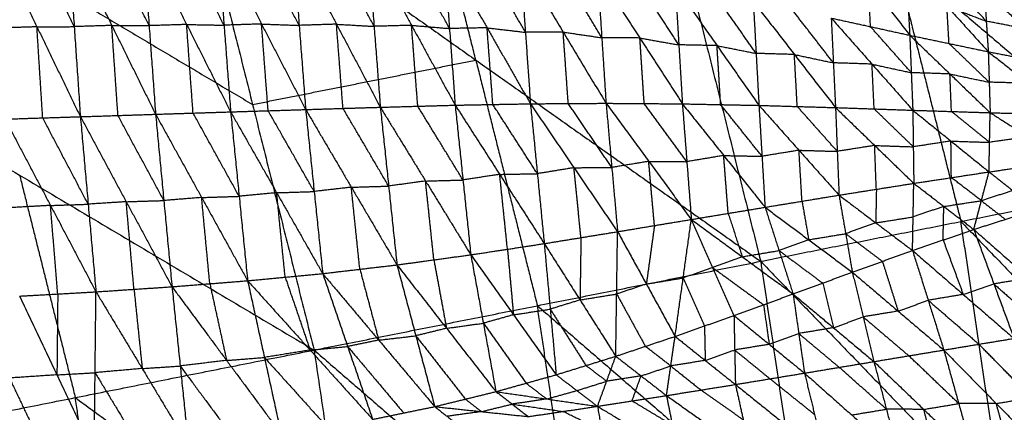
# Model space of a CAD drawing. Header units: millimetres. Extents: x -106 to 110, y -96 to 120.
# Tile 914 of 1020: x 70.55 to 84.75, y 25.57 to 31.24. Entities that reach past the tile are written whole.
import ezdxf

# ---------------------------------------------------------------- set-up
doc = ezdxf.new("R2010")
doc.units = ezdxf.units.MM
doc.header["$MEASUREMENT"] = 0
doc.layers.add('Default', color=7, linetype='Continuous', true_color=0x000000)

msp = doc.modelspace()

# ---------------------------------------------------------------- linework, layer by layer
at = {"layer": 'Default'}
for points in [[(79.304, 35.46, 5.589), (80.27, 31.606, 5.589), (81.235, 27.752, 5.589)], [(79.304, 35.46, 5.589), (83.156, 32.18, 6.271), (87.009, 28.901, 6.953)], [(77.129, 30.653, 5.132), (76.646, 32.58, 5.132), (76.164, 34.507, 5.132)], [(73.023, 33.555, 4.676), (73.91, 30.013, 4.676), (74.797, 26.472, 4.676)], [(73.023, 33.555, 4.676), (77.129, 30.653, 5.132), (81.235, 27.752, 5.589)], [(69.665, 32.536, 4.432), (71.787, 31.275, 4.554), (73.91, 30.013, 4.676)], [(82.191, 32.542, 1.444), (82.788, 31.777, 1.594), (83.384, 31.011, 1.743)], [(70.175, 32.428, -2.168), (70.802, 31.132, -1.966), (71.428, 29.837, -1.764)], [(71.339, 31.135, -1.889), (71.026, 31.782, -1.99), (70.712, 32.43, -2.092)], [(71.25, 32.432, -2.015), (71.339, 31.135, -1.889), (71.428, 29.837, -1.764)], [(71.25, 32.432, -2.015), (71.881, 31.152, -1.802), (72.512, 29.872, -1.589)], [(72.419, 31.149, -1.711), (72.103, 31.789, -1.817), (71.787, 32.429, -1.924)], [(72.325, 32.426, -1.833), (72.419, 31.149, -1.711), (72.512, 29.872, -1.589)], [(72.325, 32.426, -1.833), (72.96, 31.166, -1.609), (73.594, 29.906, -1.385)], [(73.499, 31.156, -1.503), (73.182, 31.786, -1.615), (72.864, 32.416, -1.727)], [(73.404, 32.406, -1.621), (73.499, 31.156, -1.503), (73.594, 29.906, -1.385)], [(73.404, 32.406, -1.621), (74.04, 31.173, -1.387), (74.676, 29.94, -1.153)], [(74.582, 31.153, -1.266), (74.264, 31.77, -1.383), (73.946, 32.386, -1.5)], [(74.488, 32.367, -1.378), (74.582, 31.153, -1.266), (74.676, 29.94, -1.153)], [(74.488, 32.367, -1.378), (75.12, 31.17, -1.135), (75.752, 29.973, -0.892)], [(75.662, 31.139, -0.999), (75.346, 31.737, -1.12), (75.03, 32.336, -1.242)], [(75.572, 32.305, -1.106), (75.662, 31.139, -0.999), (75.752, 29.973, -0.892)], [(75.572, 32.305, -1.106), (76.202, 31.154, -0.853), (76.831, 30.003, -0.6)], [(76.749, 31.108, -0.7), (76.434, 31.683, -0.827), (76.119, 32.259, -0.953)], [(76.666, 32.213, -0.801), (76.749, 31.108, -0.7), (76.831, 30.003, -0.6)], [(76.666, 32.213, -0.801), (77.291, 31.118, -0.538), (77.916, 30.023, -0.275)], [(77.844, 31.053, -0.369), (77.531, 31.601, -0.5), (77.219, 32.148, -0.631)], [(77.771, 32.084, -0.462), (77.844, 31.053, -0.369), (77.916, 30.023, -0.275)], [(77.771, 32.084, -0.462), (78.388, 31.057, -0.19), (79.006, 30.03, 0.081)], [(83.156, 32.18, 6.271), (83.639, 30.253, 6.271), (84.122, 28.326, 6.271)], [(83.322, 32.09, 1.92), (83.353, 31.551, 1.832), (83.384, 31.011, 1.743)], [(83.322, 32.09, 1.92), (83.919, 31.432, 2.096), (84.516, 30.773, 2.272)], [(78.944, 30.975, -0.005), (78.635, 31.488, -0.14), (78.326, 32.001, -0.276)], [(78.882, 31.919, -0.09), (78.944, 30.975, -0.005), (79.006, 30.03, 0.081)], [(78.882, 31.919, -0.09), (79.494, 30.971, 0.191), (80.106, 30.022, 0.473)], [(80.055, 30.872, 0.395), (79.749, 31.346, 0.254), (79.443, 31.82, 0.113)], [(84.487, 31.213, 2.344), (84.189, 31.542, 2.256), (83.89, 31.871, 2.168)], [(80.003, 31.722, 0.317), (80.055, 30.872, 0.395), (80.106, 30.022, 0.473)], [(80.003, 31.722, 0.317), (80.606, 30.861, 0.608), (81.21, 30, 0.898)], [(82.818, 31.135, 1.489), (82.803, 31.456, 1.542), (82.788, 31.777, 1.594)], [(66.306, 31.517, 4.188), (70.552, 28.994, 4.432), (74.797, 26.472, 4.676)], [(81.169, 30.749, 0.829), (80.867, 31.18, 0.684), (80.566, 31.61, 0.538)], [(84.458, 31.652, 2.416), (84.487, 31.213, 2.344), (84.516, 30.773, 2.272)], [(84.458, 31.652, 2.416), (85.06, 31.103, 2.617), (85.662, 30.554, 2.819)], [(81.128, 31.498, 0.76), (81.169, 30.749, 0.829), (81.21, 30, 0.898)], [(81.128, 31.498, 0.76), (81.721, 30.733, 1.058), (82.314, 29.968, 1.356)], [(82.283, 30.613, 1.296), (81.987, 30.996, 1.147), (81.69, 31.378, 0.997)], [(83.95, 30.892, 2.008), (83.935, 31.162, 2.052), (83.919, 31.432, 2.096)], [(83.919, 31.432, 2.096), (84.203, 31.322, 2.22), (84.487, 31.213, 2.344)], [(82.252, 31.258, 1.235), (82.283, 30.613, 1.296), (82.314, 29.968, 1.356)], [(82.252, 31.258, 1.235), (82.818, 31.135, 1.489), (83.384, 31.011, 1.743)], [(82.252, 31.258, 1.235), (82.84, 30.594, 1.54), (83.428, 29.93, 1.845)], [(70.802, 31.132, -1.966), (70.53, 31.124, -2.003), (70.259, 31.115, -2.04)], [(70.802, 31.132, -1.966), (71.07, 31.133, -1.928), (71.339, 31.135, -1.889)], [(70.885, 29.82, -1.838), (70.843, 30.476, -1.902), (70.802, 31.132, -1.966)], [(71.881, 31.152, -1.802), (71.61, 31.143, -1.846), (71.339, 31.135, -1.889)], [(71.97, 29.854, -1.676), (71.925, 30.503, -1.739), (71.881, 31.152, -1.802)], [(71.881, 31.152, -1.802), (72.15, 31.15, -1.756), (72.419, 31.149, -1.711)], [(72.96, 31.166, -1.609), (72.689, 31.157, -1.66), (72.419, 31.149, -1.711)], [(73.053, 29.889, -1.487), (73.006, 30.527, -1.548), (72.96, 31.166, -1.609)], [(72.96, 31.166, -1.609), (73.229, 31.161, -1.556), (73.499, 31.156, -1.503)], [(74.04, 31.173, -1.387), (73.769, 31.164, -1.445), (73.499, 31.156, -1.503)], [(74.135, 29.923, -1.269), (74.087, 30.548, -1.328), (74.04, 31.173, -1.387)], [(74.04, 31.173, -1.387), (74.311, 31.163, -1.326), (74.582, 31.153, -1.266)], [(75.12, 31.17, -1.135), (74.851, 31.162, -1.2), (74.582, 31.153, -1.266)], [(75.214, 29.957, -1.022), (75.167, 30.563, -1.079), (75.12, 31.17, -1.135)], [(75.12, 31.17, -1.135), (75.391, 31.155, -1.067), (75.662, 31.139, -0.999)], [(76.202, 31.154, -0.853), (75.932, 31.146, -0.926), (75.662, 31.139, -0.999)], [(76.292, 29.988, -0.746), (76.247, 30.571, -0.799), (76.202, 31.154, -0.853)], [(76.202, 31.154, -0.853), (76.475, 31.131, -0.776), (76.749, 31.108, -0.7)], [(77.291, 31.118, -0.538), (77.02, 31.113, -0.619), (76.749, 31.108, -0.7)], [(77.374, 30.013, -0.437), (77.333, 30.565, -0.488), (77.291, 31.118, -0.538)], [(77.291, 31.118, -0.538), (77.567, 31.086, -0.453), (77.844, 31.053, -0.369)], [(83.406, 30.471, 1.794), (83.112, 30.803, 1.642), (82.818, 31.135, 1.489)], [(85.06, 31.103, 2.617), (84.774, 31.158, 2.481), (84.487, 31.213, 2.344)], [(78.388, 31.057, -0.19), (78.116, 31.055, -0.279), (77.844, 31.053, -0.369)], [(78.461, 30.027, -0.097), (78.425, 30.542, -0.144), (78.388, 31.057, -0.19)], [(78.388, 31.057, -0.19), (78.666, 31.016, -0.097), (78.944, 30.975, -0.005)], [(79.494, 30.971, 0.191), (79.219, 30.973, 0.093), (78.944, 30.975, -0.005)], [(79.556, 30.026, 0.277), (79.525, 30.499, 0.234), (79.494, 30.971, 0.191)], [(79.494, 30.971, 0.191), (79.774, 30.921, 0.293), (80.055, 30.872, 0.395)], [(83.384, 31.011, 1.743), (83.406, 30.471, 1.794), (83.428, 29.93, 1.845)], [(83.384, 31.011, 1.743), (83.95, 30.892, 2.008), (84.516, 30.773, 2.272)], [(83.384, 31.011, 1.743), (83.963, 30.453, 2.049), (84.543, 29.894, 2.355)], [(80.606, 30.861, 0.608), (80.331, 30.867, 0.501), (80.055, 30.872, 0.395)], [(80.658, 30.011, 0.685), (80.632, 30.436, 0.646), (80.606, 30.861, 0.608)], [(80.606, 30.861, 0.608), (80.888, 30.805, 0.718), (81.169, 30.749, 0.829)], [(84.529, 30.334, 2.314), (84.24, 30.613, 2.161), (83.95, 30.892, 2.008)], [(81.721, 30.733, 1.058), (81.445, 30.741, 0.943), (81.169, 30.749, 0.829)], [(81.762, 29.984, 1.127), (81.742, 30.359, 1.092), (81.721, 30.733, 1.058)], [(81.721, 30.733, 1.058), (82.002, 30.673, 1.177), (82.283, 30.613, 1.296)], [(84.516, 30.773, 2.272), (84.529, 30.334, 2.314), (84.543, 29.894, 2.355)], [(84.516, 30.773, 2.272), (85.089, 30.664, 2.545), (85.662, 30.554, 2.819)], [(84.516, 30.773, 2.272), (85.095, 30.319, 2.578), (85.673, 29.865, 2.883)], [(73.91, 30.013, 4.676), (75.519, 30.333, 4.904), (77.129, 30.653, 5.132)], [(77.129, 30.653, 5.132), (77.572, 28.883, 5.132), (78.016, 27.112, 5.132)], [(82.84, 30.594, 1.54), (82.562, 30.604, 1.418), (82.283, 30.613, 1.296)], [(82.871, 29.949, 1.601), (82.856, 30.272, 1.571), (82.84, 30.594, 1.54)], [(82.84, 30.594, 1.54), (83.123, 30.532, 1.667), (83.406, 30.471, 1.794)], [(83.963, 30.453, 2.049), (83.685, 30.462, 1.922), (83.406, 30.471, 1.794)], [(83.985, 29.912, 2.1), (83.974, 30.182, 2.075), (83.963, 30.453, 2.049)], [(83.963, 30.453, 2.049), (84.246, 30.393, 2.181), (84.529, 30.334, 2.314)], [(85.095, 30.319, 2.578), (84.812, 30.326, 2.446), (84.529, 30.334, 2.314)], [(74.676, 29.94, -1.153), (75.214, 29.957, -1.022), (75.752, 29.973, -0.892)], [(75.872, 28.836, -0.47), (75.543, 29.397, -0.746), (75.214, 29.957, -1.022)], [(75.752, 29.973, -0.892), (76.292, 29.988, -0.746), (76.831, 30.003, -0.6)], [(75.752, 29.973, -0.892), (75.872, 28.836, -0.47), (75.992, 27.7, -0.048)], [(75.752, 29.973, -0.892), (76.404, 28.909, -0.344), (77.056, 27.846, 0.203)], [(76.943, 28.924, -0.198), (76.618, 29.456, -0.472), (76.292, 29.988, -0.746)], [(76.831, 30.003, -0.6), (77.374, 30.013, -0.437), (77.916, 30.023, -0.275)], [(76.831, 30.003, -0.6), (76.943, 28.924, -0.198), (77.056, 27.846, 0.203)], [(76.831, 30.003, -0.6), (77.473, 29.005, -0.06), (78.115, 28.007, 0.48)], [(78.016, 29.015, 0.102), (77.695, 29.514, -0.167), (77.374, 30.013, -0.437)], [(77.916, 30.023, -0.275), (78.461, 30.027, -0.097), (79.006, 30.03, 0.081)], [(77.916, 30.023, -0.275), (78.016, 29.015, 0.102), (78.115, 28.007, 0.48)], [(77.916, 30.023, -0.275), (78.544, 29.101, 0.254), (79.172, 28.179, 0.783)], [(79.089, 29.105, 0.432), (78.775, 29.566, 0.167), (78.461, 30.027, -0.097)], [(79.006, 30.03, 0.081), (79.089, 29.105, 0.432), (79.172, 28.179, 0.783)], [(79.006, 30.03, 0.081), (79.556, 30.026, 0.277), (80.106, 30.022, 0.473)], [(79.006, 30.03, 0.081), (79.621, 29.193, 0.598), (80.235, 28.355, 1.114)], [(80.171, 29.188, 0.793), (79.863, 29.607, 0.535), (79.556, 30.026, 0.277)], [(80.106, 30.022, 0.473), (80.171, 29.188, 0.793), (80.235, 28.355, 1.114)], [(80.106, 30.022, 0.473), (80.658, 30.011, 0.685), (81.21, 30, 0.898)], [(80.106, 30.022, 0.473), (80.702, 29.277, 0.972), (81.298, 28.531, 1.472)], [(81.254, 29.266, 1.185), (80.956, 29.638, 0.935), (80.658, 30.011, 0.685)], [(81.21, 30, 0.898), (81.254, 29.266, 1.185), (81.298, 28.531, 1.472)], [(81.21, 30, 0.898), (81.762, 29.984, 1.127), (82.314, 29.968, 1.356)], [(81.21, 30, 0.898), (81.787, 29.353, 1.378), (82.364, 28.706, 1.858)], [(82.339, 29.337, 1.607), (82.05, 29.661, 1.367), (81.762, 29.984, 1.127)], [(82.314, 29.968, 1.356), (82.339, 29.337, 1.607), (82.364, 28.706, 1.858)], [(82.314, 29.968, 1.356), (82.871, 29.949, 1.601), (83.428, 29.93, 1.845)], [(82.314, 29.968, 1.356), (82.878, 29.422, 1.814), (83.442, 28.876, 2.271)], [(83.435, 29.403, 2.058), (83.153, 29.676, 1.829), (82.871, 29.949, 1.601)], [(70.342, 29.802, -1.912), (70.885, 29.82, -1.838), (71.428, 29.837, -1.764)], [(71.54, 28.575, -1.29), (71.213, 29.197, -1.564), (70.885, 29.82, -1.838)], [(71.428, 29.837, -1.764), (71.97, 29.854, -1.676), (72.512, 29.872, -1.589)], [(71.428, 29.837, -1.764), (71.54, 28.575, -1.29), (71.653, 27.312, -0.817)], [(71.428, 29.837, -1.764), (72.089, 28.611, -1.212), (72.749, 27.385, -0.659)], [(72.631, 28.628, -1.124), (72.3, 29.241, -1.4), (71.97, 29.854, -1.676)], [(72.512, 29.872, -1.589), (73.053, 29.889, -1.487), (73.594, 29.906, -1.385)], [(72.512, 29.872, -1.589), (72.631, 28.628, -1.124), (72.749, 27.385, -0.659)], [(72.512, 29.872, -1.589), (73.176, 28.672, -1.034), (73.839, 27.472, -0.479)], [(73.717, 28.689, -0.932), (73.385, 29.289, -1.21), (73.053, 29.889, -1.487)], [(73.594, 29.906, -1.385), (74.135, 29.923, -1.269), (74.676, 29.94, -1.153)], [(73.594, 29.906, -1.385), (73.717, 28.689, -0.932), (73.839, 27.472, -0.479)], [(73.594, 29.906, -1.385), (74.258, 28.741, -0.83), (74.921, 27.575, -0.275)], [(74.798, 28.758, -0.714), (74.467, 29.34, -0.991), (74.135, 29.923, -1.269)], [(74.676, 29.94, -1.153), (74.798, 28.758, -0.714), (74.921, 27.575, -0.275)], [(74.676, 29.94, -1.153), (75.334, 28.82, -0.601), (75.992, 27.7, -0.048)], [(83.428, 29.93, 1.845), (83.435, 29.403, 2.058), (83.442, 28.876, 2.271)], [(83.428, 29.93, 1.845), (83.978, 29.485, 2.275), (84.527, 29.041, 2.704)], [(83.428, 29.93, 1.845), (83.985, 29.912, 2.1), (84.543, 29.894, 2.355)], [(84.535, 29.467, 2.53), (84.26, 29.69, 2.315), (83.985, 29.912, 2.1)], [(84.527, 29.041, 2.704), (84.535, 29.467, 2.53), (84.543, 29.894, 2.355)], [(84.543, 29.894, 2.355), (85.089, 29.547, 2.756), (85.635, 29.199, 3.157)], [(84.543, 29.894, 2.355), (85.108, 29.879, 2.619), (85.673, 29.865, 2.883)], [(70.342, 29.802, -1.912), (70.997, 28.557, -1.365), (71.653, 27.312, -0.817)], [(85.089, 29.547, 2.756), (84.812, 29.507, 2.643), (84.535, 29.467, 2.53)], [(82.878, 29.422, 1.814), (82.609, 29.379, 1.71), (82.339, 29.337, 1.607)], [(82.903, 28.791, 2.065), (82.89, 29.106, 1.939), (82.878, 29.422, 1.814)], [(82.878, 29.422, 1.814), (83.156, 29.412, 1.936), (83.435, 29.403, 2.058)], [(83.978, 29.485, 2.275), (83.706, 29.444, 2.166), (83.435, 29.403, 2.058)], [(83.984, 28.958, 2.488), (83.981, 29.222, 2.381), (83.978, 29.485, 2.275)], [(83.978, 29.485, 2.275), (84.256, 29.476, 2.402), (84.535, 29.467, 2.53)], [(80.702, 29.277, 0.972), (80.436, 29.233, 0.883), (80.171, 29.188, 0.793)], [(80.767, 28.443, 1.293), (80.734, 28.86, 1.133), (80.702, 29.277, 0.972)], [(80.702, 29.277, 0.972), (80.978, 29.271, 1.079), (81.254, 29.266, 1.185)], [(81.787, 29.353, 1.378), (81.52, 29.309, 1.282), (81.254, 29.266, 1.185)], [(81.831, 28.618, 1.665), (81.809, 28.986, 1.522), (81.787, 29.353, 1.378)], [(81.787, 29.353, 1.378), (82.063, 29.345, 1.493), (82.339, 29.337, 1.607)], [(78.544, 29.101, 0.254), (78.28, 29.058, 0.178), (78.016, 29.015, 0.102)], [(78.544, 29.101, 0.254), (78.817, 29.103, 0.343), (79.089, 29.105, 0.432)], [(78.644, 28.093, 0.631), (78.594, 28.597, 0.443), (78.544, 29.101, 0.254)], [(79.621, 29.193, 0.598), (79.355, 29.149, 0.515), (79.089, 29.105, 0.432)], [(79.704, 28.267, 0.948), (79.662, 28.73, 0.773), (79.621, 29.193, 0.598)], [(79.621, 29.193, 0.598), (79.896, 29.191, 0.695), (80.171, 29.188, 0.793)], [(84.527, 29.041, 2.704), (85.081, 29.12, 2.931), (85.635, 29.199, 3.157)], [(70.552, 28.994, 4.432), (70.953, 27.391, 4.432), (71.355, 25.787, 4.432)], [(77.473, 29.005, -0.06), (77.208, 28.965, -0.129), (76.943, 28.924, -0.198)], [(77.473, 29.005, -0.06), (77.744, 29.01, 0.021), (78.016, 29.015, 0.102)], [(77.585, 27.926, 0.341), (77.529, 28.466, 0.141), (77.473, 29.005, -0.06)], [(83.442, 28.876, 2.271), (83.984, 28.958, 2.488), (84.527, 29.041, 2.704)], [(84.417, 28.626, 2.996), (84.201, 28.792, 2.742), (83.984, 28.958, 2.488)], [(84.307, 28.211, 3.289), (84.417, 28.626, 2.996), (84.527, 29.041, 2.704)], [(84.527, 29.041, 2.704), (84.871, 28.771, 3.128), (85.215, 28.501, 3.552)], [(75.334, 28.82, -0.601), (75.066, 28.789, -0.657), (74.798, 28.758, -0.714)], [(75.334, 28.82, -0.601), (75.603, 28.828, -0.535), (75.872, 28.836, -0.47)], [(75.457, 27.638, -0.162), (75.395, 28.229, -0.381), (75.334, 28.82, -0.601)], [(76.404, 28.909, -0.344), (76.138, 28.873, -0.407), (75.872, 28.836, -0.47)], [(76.404, 28.909, -0.344), (76.674, 28.917, -0.271), (76.943, 28.924, -0.198)], [(76.524, 27.773, 0.077), (76.464, 28.341, -0.134), (76.404, 28.909, -0.344)], [(81.235, 27.752, 5.589), (84.122, 28.326, 6.271), (87.009, 28.901, 6.953)], [(82.364, 28.706, 1.858), (82.903, 28.791, 2.065), (83.442, 28.876, 2.271)], [(83.424, 27.908, 3.043), (83.433, 28.392, 2.657), (83.442, 28.876, 2.271)], [(83.442, 28.876, 2.271), (83.875, 28.543, 2.78), (84.307, 28.211, 3.289)], [(73.176, 28.672, -1.034), (72.903, 28.65, -1.079), (72.631, 28.628, -1.124)], [(73.176, 28.672, -1.034), (73.446, 28.68, -0.983), (73.717, 28.689, -0.932)], [(73.294, 27.429, -0.569), (73.235, 28.05, -0.801), (73.176, 28.672, -1.034)], [(74.258, 28.741, -0.83), (73.987, 28.715, -0.881), (73.717, 28.689, -0.932)], [(74.258, 28.741, -0.83), (74.528, 28.749, -0.772), (74.798, 28.758, -0.714)], [(74.38, 27.524, -0.377), (74.319, 28.132, -0.604), (74.258, 28.741, -0.83)], [(81.298, 28.531, 1.472), (81.831, 28.618, 1.665), (82.364, 28.706, 1.858)], [(82.364, 28.706, 1.858), (82.46, 28.15, 2.335), (82.556, 27.595, 2.813)], [(82.364, 28.706, 1.858), (82.894, 28.307, 2.451), (83.424, 27.908, 3.043)], [(82.903, 28.791, 2.065), (82.898, 28.549, 2.258), (82.894, 28.307, 2.451)], [(84.871, 28.771, 3.128), (84.644, 28.699, 3.062), (84.417, 28.626, 2.996)], [(70.997, 28.557, -1.365), (70.722, 28.542, -1.399), (70.447, 28.526, -1.433)], [(70.997, 28.557, -1.365), (71.269, 28.566, -1.328), (71.54, 28.575, -1.29)], [(71.102, 27.281, -0.885), (71.05, 27.919, -1.125), (70.997, 28.557, -1.365)], [(72.089, 28.611, -1.212), (71.814, 28.593, -1.251), (71.54, 28.575, -1.29)], [(72.089, 28.611, -1.212), (72.36, 28.62, -1.168), (72.631, 28.628, -1.124)], [(72.201, 27.349, -0.738), (72.145, 27.98, -0.975), (72.089, 28.611, -1.212)], [(80.235, 28.355, 1.114), (80.767, 28.443, 1.293), (81.298, 28.531, 1.472)], [(81.298, 28.531, 1.472), (81.5, 27.906, 2.035), (81.702, 27.281, 2.597)], [(81.298, 28.531, 1.472), (81.927, 28.063, 2.143), (82.556, 27.595, 2.813)], [(81.831, 28.618, 1.665), (81.879, 28.341, 1.904), (81.927, 28.063, 2.143)], [(83.875, 28.543, 2.78), (83.654, 28.468, 2.719), (83.433, 28.392, 2.657)], [(83.865, 28.059, 3.166), (83.87, 28.301, 2.973), (83.875, 28.543, 2.78)], [(83.875, 28.543, 2.78), (84.146, 28.585, 2.888), (84.417, 28.626, 2.996)], [(84.417, 28.626, 2.996), (84.589, 28.491, 3.209), (84.761, 28.356, 3.421)], [(80.767, 28.443, 1.293), (80.868, 28.13, 1.574), (80.969, 27.818, 1.856)], [(82.894, 28.307, 2.451), (83.163, 28.349, 2.554), (83.433, 28.392, 2.657)], [(84.307, 28.211, 3.289), (84.761, 28.356, 3.421), (85.215, 28.501, 3.552)], [(79.172, 28.179, 0.783), (79.704, 28.267, 0.948), (80.235, 28.355, 1.114)], [(79.704, 28.267, 0.948), (79.645, 27.845, 1.221), (79.587, 27.424, 1.493)], [(80.001, 26.669, 2.203), (80.118, 27.512, 1.658), (80.235, 28.355, 1.114)], [(80.235, 28.355, 1.114), (80.542, 27.662, 1.754), (80.85, 26.97, 2.394)], [(80.235, 28.355, 1.114), (80.969, 27.818, 1.856), (81.702, 27.281, 2.597)], [(82.894, 28.307, 2.451), (82.677, 28.228, 2.393), (82.46, 28.15, 2.335)], [(84.122, 28.326, 6.271), (85.878, 26.506, 6.612), (87.634, 24.685, 6.953)], [(84.747, 24.111, 6.271), (84.434, 26.218, 6.271), (84.122, 28.326, 6.271)], [(78.115, 28.007, 0.48), (78.644, 28.093, 0.631), (79.172, 28.179, 0.783)], [(79.146, 26.383, 2.023), (79.159, 27.281, 1.403), (79.172, 28.179, 0.783)], [(79.172, 28.179, 0.783), (79.587, 27.424, 1.493), (80.001, 26.669, 2.203)], [(81.927, 28.063, 2.143), (82.194, 28.107, 2.239), (82.46, 28.15, 2.335)], [(82.46, 28.15, 2.335), (82.725, 27.951, 2.632), (82.99, 27.751, 2.928)], [(83.424, 27.908, 3.043), (83.865, 28.059, 3.166), (84.307, 28.211, 3.289)], [(84.307, 28.211, 3.289), (84.597, 27.426, 2.663), (84.887, 26.64, 2.038)], [(84.307, 28.211, 3.289), (85.106, 27.508, 2.748), (85.905, 26.804, 2.207)], [(77.056, 27.846, 0.203), (77.585, 27.926, 0.341), (78.115, 28.007, 0.48)], [(78.115, 28.007, 0.48), (78.201, 27.062, 1.167), (78.287, 26.116, 1.854)], [(78.115, 28.007, 0.48), (78.631, 27.195, 1.251), (79.146, 26.383, 2.023)], [(78.644, 28.093, 0.631), (78.637, 27.644, 0.941), (78.631, 27.195, 1.251)], [(81.927, 28.063, 2.143), (81.713, 27.985, 2.089), (81.5, 27.906, 2.035)], [(83.865, 28.059, 3.166), (84.01, 27.667, 2.853), (84.155, 27.274, 2.541)], [(75.992, 27.7, -0.048), (76.524, 27.773, 0.077), (77.056, 27.846, 0.203)], [(77.056, 27.846, 0.203), (77.237, 26.859, 0.949), (77.419, 25.873, 1.695)], [(77.056, 27.846, 0.203), (77.671, 26.981, 1.028), (78.287, 26.116, 1.854)], [(77.585, 27.926, 0.341), (77.628, 27.454, 0.685), (77.671, 26.981, 1.028)], [(80.969, 27.818, 1.856), (81.234, 27.862, 1.945), (81.5, 27.906, 2.035)], [(81.5, 27.906, 2.035), (81.814, 27.672, 2.37), (82.129, 27.438, 2.705)], [(82.556, 27.595, 2.813), (82.99, 27.751, 2.928), (83.424, 27.908, 3.043)], [(83.424, 27.908, 3.043), (83.65, 27.19, 2.466), (83.875, 26.473, 1.889)], [(83.424, 27.908, 3.043), (84.155, 27.274, 2.541), (84.887, 26.64, 2.038)], [(74.797, 26.472, 4.676), (78.016, 27.112, 5.132), (81.235, 27.752, 5.589)], [(74.921, 27.575, -0.275), (75.457, 27.638, -0.162), (75.992, 27.7, -0.048)], [(75.992, 27.7, -0.048), (76.264, 26.678, 0.749), (76.536, 25.657, 1.546)], [(75.992, 27.7, -0.048), (76.706, 26.786, 0.823), (77.419, 25.873, 1.695)], [(76.524, 27.773, 0.077), (76.615, 27.279, 0.45), (76.706, 26.786, 0.823)], [(80.969, 27.818, 1.856), (80.756, 27.74, 1.805), (80.542, 27.662, 1.754)], [(81.235, 27.752, 5.589), (81.818, 23.822, 5.589), (82.401, 19.892, 5.589)], [(81.235, 27.752, 5.589), (84.747, 24.111, 6.271), (88.259, 20.469, 6.953)], [(82.99, 27.751, 2.928), (83.103, 27.393, 2.64), (83.216, 27.034, 2.351)], [(73.839, 27.472, -0.479), (74.38, 27.524, -0.377), (74.921, 27.575, -0.275)], [(74.921, 27.575, -0.275), (75.281, 26.524, 0.566), (75.641, 25.473, 1.407)], [(74.921, 27.575, -0.275), (75.729, 26.616, 0.635), (76.536, 25.657, 1.546)], [(75.457, 27.638, -0.162), (75.593, 27.127, 0.237), (75.729, 26.616, 0.635)], [(80.542, 27.662, 1.754), (80.33, 27.587, 1.706), (80.118, 27.512, 1.658)], [(80.542, 27.662, 1.754), (80.909, 27.394, 2.125), (81.276, 27.126, 2.495)], [(81.702, 27.281, 2.597), (82.129, 27.438, 2.705), (82.556, 27.595, 2.813)], [(82.556, 27.595, 2.813), (82.712, 26.951, 2.285), (82.867, 26.306, 1.757)], [(82.556, 27.595, 2.813), (83.216, 27.034, 2.351), (83.875, 26.473, 1.889)], [(72.749, 27.385, -0.659), (73.294, 27.429, -0.569), (73.839, 27.472, -0.479)], [(73.294, 27.429, -0.569), (73.415, 26.876, -0.144), (73.536, 26.323, 0.281)], [(73.839, 27.472, -0.479), (74.081, 26.366, 0.372), (74.323, 25.26, 1.222)], [(73.839, 27.472, -0.479), (74.74, 26.472, 0.464), (75.641, 25.473, 1.407)], [(74.38, 27.524, -0.377), (74.56, 26.998, 0.043), (74.74, 26.472, 0.464)], [(79.587, 27.424, 1.493), (79.373, 27.352, 1.448), (79.159, 27.281, 1.403)], [(79.587, 27.424, 1.493), (79.852, 27.468, 1.576), (80.118, 27.512, 1.658)], [(80.118, 27.512, 1.658), (80.272, 27.166, 1.978), (80.425, 26.82, 2.298)], [(82.129, 27.438, 2.705), (82.207, 27.116, 2.441), (82.285, 26.794, 2.177)], [(84.155, 27.274, 2.541), (84.376, 27.35, 2.602), (84.597, 27.426, 2.663)], [(85.106, 27.508, 2.748), (84.852, 27.467, 2.706), (84.597, 27.426, 2.663)], [(84.597, 27.426, 2.663), (84.997, 27.074, 2.393), (85.396, 26.722, 2.122)], [(70.551, 27.25, -0.953), (71.102, 27.281, -0.885), (71.653, 27.312, -0.817)], [(71.102, 27.281, -0.885), (71.096, 26.698, -0.453), (71.09, 26.115, -0.02)], [(71.628, 24.979, 0.912), (71.64, 26.146, 0.048), (71.653, 27.312, -0.817)], [(71.653, 27.312, -0.817), (72.201, 27.349, -0.738), (72.749, 27.385, -0.659)], [(71.653, 27.312, -0.817), (72.319, 26.206, 0.12), (72.985, 25.1, 1.058)], [(72.201, 27.349, -0.738), (72.26, 26.777, -0.309), (72.319, 26.206, 0.12)], [(72.749, 27.385, -0.659), (72.867, 26.243, 0.199), (72.985, 25.1, 1.058)], [(72.749, 27.385, -0.659), (73.536, 26.323, 0.281), (74.323, 25.26, 1.222)], [(78.631, 27.195, 1.251), (78.895, 27.238, 1.327), (79.159, 27.281, 1.403)], [(79.159, 27.281, 1.403), (79.366, 26.903, 1.758), (79.573, 26.526, 2.113)], [(80.85, 26.97, 2.394), (81.276, 27.126, 2.495), (81.702, 27.281, 2.597)], [(81.702, 27.281, 2.597), (81.784, 26.711, 2.119), (81.867, 26.14, 1.64)], [(81.702, 27.281, 2.597), (82.285, 26.794, 2.177), (82.867, 26.306, 1.757)], [(84.155, 27.274, 2.541), (83.902, 27.232, 2.503), (83.65, 27.19, 2.466)], [(70.551, 27.25, -0.953), (71.09, 26.115, -0.02), (71.628, 24.979, 0.912)], [(78.016, 27.112, 5.132), (79.917, 25.467, 5.36), (81.818, 23.822, 5.589)], [(78.599, 23.182, 5.132), (78.308, 25.147, 5.132), (78.016, 27.112, 5.132)], [(78.631, 27.195, 1.251), (78.416, 27.128, 1.209), (78.201, 27.062, 1.167)], [(81.276, 27.126, 2.495), (81.317, 26.84, 2.256), (81.358, 26.555, 2.017)], [(83.216, 27.034, 2.351), (83.433, 27.112, 2.409), (83.65, 27.19, 2.466)], [(83.65, 27.19, 2.466), (84.015, 26.874, 2.215), (84.381, 26.557, 1.964)], [(77.671, 26.981, 1.028), (77.454, 26.92, 0.989), (77.237, 26.859, 0.949)], [(77.671, 26.981, 1.028), (77.936, 27.021, 1.098), (78.201, 27.062, 1.167)], [(78.201, 27.062, 1.167), (78.459, 26.655, 1.552), (78.716, 26.249, 1.938)], [(80.001, 26.669, 2.203), (80.425, 26.82, 2.298), (80.85, 26.97, 2.394)], [(80.85, 26.97, 2.394), (80.86, 26.473, 1.964), (80.871, 25.976, 1.534)], [(80.85, 26.97, 2.394), (81.358, 26.555, 2.017), (81.867, 26.14, 1.64)], [(83.216, 27.034, 2.351), (82.964, 26.992, 2.318), (82.712, 26.951, 2.285)], [(76.706, 26.786, 0.823), (76.971, 26.823, 0.886), (77.237, 26.859, 0.949)], [(77.237, 26.859, 0.949), (77.545, 26.427, 1.362), (77.853, 25.994, 1.774)], [(82.285, 26.794, 2.177), (82.498, 26.872, 2.231), (82.712, 26.951, 2.285)], [(82.712, 26.951, 2.285), (83.042, 26.67, 2.054), (83.371, 26.39, 1.823)], [(76.706, 26.786, 0.823), (76.485, 26.732, 0.786), (76.264, 26.678, 0.749)], [(80.425, 26.82, 2.298), (80.43, 26.571, 2.083), (80.436, 26.323, 1.868)], [(81.358, 26.555, 2.017), (81.571, 26.633, 2.068), (81.784, 26.711, 2.119)], [(82.285, 26.794, 2.177), (82.034, 26.752, 2.148), (81.784, 26.711, 2.119)], [(81.784, 26.711, 2.119), (82.076, 26.467, 1.909), (82.367, 26.223, 1.699)], [(75.729, 26.616, 0.635), (75.505, 26.57, 0.6), (75.281, 26.524, 0.566)], [(75.729, 26.616, 0.635), (75.996, 26.647, 0.692), (76.264, 26.678, 0.749)], [(76.264, 26.678, 0.749), (76.621, 26.222, 1.184), (76.978, 25.765, 1.62)], [(79.146, 26.383, 2.023), (79.573, 26.526, 2.113), (80.001, 26.669, 2.203)], [(79.877, 25.816, 1.435), (79.939, 26.243, 1.819), (80.001, 26.669, 2.203)], [(80.001, 26.669, 2.203), (80.436, 26.323, 1.868), (80.871, 25.976, 1.534)], [(81.358, 26.555, 2.017), (81.109, 26.514, 1.99), (80.86, 26.473, 1.964)], [(83.875, 26.473, 1.889), (84.381, 26.557, 1.964), (84.887, 26.64, 2.038)], [(85.136, 25.785, 1.697), (84.759, 26.171, 1.83), (84.381, 26.557, 1.964)], [(67.913, 25.102, 4.188), (71.355, 25.787, 4.432), (74.797, 26.472, 4.676)], [(74.74, 26.472, 0.464), (74.411, 26.419, 0.418), (74.081, 26.366, 0.372)], [(74.74, 26.472, 0.464), (75.011, 26.498, 0.515), (75.281, 26.524, 0.566)], [(74.797, 26.472, 4.676), (75.333, 22.86, 4.676), (75.869, 19.249, 4.676)], [(74.797, 26.472, 4.676), (78.599, 23.182, 5.132), (82.401, 19.892, 5.589)], [(75.281, 26.524, 0.566), (75.685, 26.044, 1.021), (76.089, 25.565, 1.476)], [(79.939, 26.243, 1.819), (79.756, 26.384, 1.966), (79.573, 26.526, 2.113)], [(80.436, 26.323, 1.868), (80.648, 26.398, 1.916), (80.86, 26.473, 1.964)], [(80.86, 26.473, 1.964), (81.114, 26.266, 1.775), (81.369, 26.058, 1.587)], [(82.867, 26.306, 1.757), (83.371, 26.39, 1.823), (83.875, 26.473, 1.889)], [(83.875, 26.473, 1.889), (84.09, 25.701, 1.576), (84.305, 24.928, 1.262)], [(83.875, 26.473, 1.889), (84.631, 25.702, 1.623), (85.386, 24.93, 1.356)], [(73.536, 26.323, 0.281), (73.202, 26.283, 0.24), (72.867, 26.243, 0.199)], [(73.536, 26.323, 0.281), (73.809, 26.344, 0.327), (74.081, 26.366, 0.372)], [(74.081, 26.366, 0.372), (74.532, 25.866, 0.843), (74.982, 25.366, 1.314)], [(78.287, 26.116, 1.854), (78.716, 26.249, 1.938), (79.146, 26.383, 2.023)], [(78.883, 25.661, 1.344), (79.014, 26.022, 1.683), (79.146, 26.383, 2.023)], [(79.146, 26.383, 2.023), (79.511, 26.1, 1.729), (79.877, 25.816, 1.435)], [(80.436, 26.323, 1.868), (80.187, 26.283, 1.844), (79.939, 26.243, 1.819)], [(81.867, 26.14, 1.64), (82.367, 26.223, 1.699), (82.867, 26.306, 1.757)], [(82.867, 26.306, 1.757), (83.047, 25.62, 1.472), (83.227, 24.933, 1.186)], [(82.867, 26.306, 1.757), (83.586, 25.617, 1.51), (84.305, 24.928, 1.262)], [(84.09, 25.701, 1.576), (83.731, 26.045, 1.7), (83.371, 26.39, 1.823)], [(71.09, 26.115, -0.02), (71.365, 26.13, 0.014), (71.64, 26.146, 0.048)], [(72.319, 26.206, 0.12), (71.98, 26.176, 0.084), (71.64, 26.146, 0.048)], [(71.64, 26.146, 0.048), (71.974, 25.593, 0.516), (72.307, 25.04, 0.985)], [(72.319, 26.206, 0.12), (72.593, 26.224, 0.16), (72.867, 26.243, 0.199)], [(72.867, 26.243, 0.199), (73.261, 25.711, 0.67), (73.654, 25.18, 1.14)], [(79.014, 26.022, 1.683), (78.865, 26.136, 1.811), (78.716, 26.249, 1.938)], [(79.511, 26.1, 1.729), (79.725, 26.171, 1.774), (79.939, 26.243, 1.819)], [(79.939, 26.243, 1.819), (80.156, 26.07, 1.652), (80.374, 25.896, 1.484)], [(80.871, 25.976, 1.534), (81.369, 26.058, 1.587), (81.867, 26.14, 1.64)], [(81.867, 26.14, 1.64), (82.012, 25.542, 1.383), (82.157, 24.944, 1.126)], [(81.867, 26.14, 1.64), (82.547, 25.537, 1.413), (83.227, 24.933, 1.186)], [(83.047, 25.62, 1.472), (82.707, 25.921, 1.585), (82.367, 26.223, 1.699)], [(71.09, 26.115, -0.02), (70.747, 26.092, -0.052), (70.405, 26.069, -0.084)], [(70.405, 26.069, -0.084), (70.675, 25.501, 0.382), (70.944, 24.933, 0.849)], [(77.419, 25.873, 1.695), (77.853, 25.994, 1.774), (78.287, 26.116, 1.854)], [(77.853, 25.994, 1.774), (78.002, 25.881, 1.647), (78.151, 25.767, 1.519)], [(78.287, 26.116, 1.854), (78.585, 25.888, 1.599), (78.883, 25.661, 1.344)], [(78.585, 25.888, 1.599), (78.799, 25.955, 1.641), (79.014, 26.022, 1.683)], [(79.511, 26.1, 1.729), (79.263, 26.061, 1.706), (79.014, 26.022, 1.683)], [(79.38, 25.739, 1.389), (79.445, 25.919, 1.559), (79.511, 26.1, 1.729)], [(79.877, 25.816, 1.435), (80.374, 25.896, 1.484), (80.871, 25.976, 1.534)], [(80.871, 25.976, 1.534), (80.984, 25.466, 1.305), (81.098, 24.955, 1.077)], [(80.871, 25.976, 1.534), (81.514, 25.46, 1.33), (82.157, 24.944, 1.126)], [(82.012, 25.542, 1.383), (81.69, 25.8, 1.485), (81.369, 26.058, 1.587)], [(76.536, 25.657, 1.546), (76.978, 25.765, 1.62), (77.419, 25.873, 1.695)], [(77.419, 25.873, 1.695), (77.653, 25.693, 1.477), (77.886, 25.513, 1.258)], [(77.419, 25.873, 1.695), (78.151, 25.767, 1.519), (78.883, 25.661, 1.344)], [(78.151, 25.767, 1.519), (78.368, 25.828, 1.559), (78.585, 25.888, 1.599)], [(80.984, 25.466, 1.305), (80.679, 25.681, 1.395), (80.374, 25.896, 1.484)], [(71.355, 25.787, 4.432), (73.344, 24.323, 4.554), (75.333, 22.86, 4.676)], [(71.891, 22.175, 4.432), (71.623, 23.981, 4.432), (71.355, 25.787, 4.432)], [(76.978, 25.765, 1.62), (77.094, 25.675, 1.511), (77.211, 25.585, 1.402)], [(77.211, 25.585, 1.402), (77.432, 25.639, 1.439), (77.653, 25.693, 1.477)], [(78.151, 25.767, 1.519), (77.902, 25.73, 1.498), (77.653, 25.693, 1.477)], [(77.653, 25.693, 1.477), (78.019, 25.64, 1.389), (78.384, 25.587, 1.301)], [(78.883, 25.661, 1.344), (79.38, 25.739, 1.389), (79.877, 25.816, 1.435)], [(79.962, 25.39, 1.234), (79.671, 25.564, 1.312), (79.38, 25.739, 1.389)], [(79.877, 25.816, 1.435), (79.962, 25.39, 1.234), (80.047, 24.963, 1.034)], [(79.877, 25.816, 1.435), (80.487, 25.386, 1.256), (81.098, 24.955, 1.077)], [(83.586, 25.617, 1.51), (83.838, 25.659, 1.543), (84.09, 25.701, 1.576)], [(84.631, 25.702, 1.623), (84.36, 25.701, 1.599), (84.09, 25.701, 1.576)], [(84.631, 25.702, 1.623), (84.883, 25.744, 1.66), (85.136, 25.785, 1.697)], [(84.845, 24.929, 1.309), (84.738, 25.315, 1.466), (84.631, 25.702, 1.623)], [(75.641, 25.473, 1.407), (76.089, 25.565, 1.476), (76.536, 25.657, 1.546)], [(76.536, 25.657, 1.546), (76.714, 25.517, 1.362), (76.892, 25.377, 1.179)], [(76.536, 25.657, 1.546), (77.211, 25.585, 1.402), (77.886, 25.513, 1.258)], [(77.211, 25.585, 1.402), (76.963, 25.551, 1.382), (76.714, 25.517, 1.362)], [(77.886, 25.513, 1.258), (78.384, 25.587, 1.301), (78.883, 25.661, 1.344)], [(78.943, 25.313, 1.169), (78.664, 25.45, 1.235), (78.384, 25.587, 1.301)], [(78.883, 25.661, 1.344), (78.943, 25.313, 1.169), (79.004, 24.965, 0.995)], [(78.883, 25.661, 1.344), (79.465, 25.312, 1.189), (80.047, 24.963, 1.034)], [(82.547, 25.537, 1.413), (82.797, 25.578, 1.443), (83.047, 25.62, 1.472)], [(83.586, 25.617, 1.51), (83.317, 25.618, 1.491), (83.047, 25.62, 1.472)], [(83.766, 24.931, 1.224), (83.676, 25.274, 1.367), (83.586, 25.617, 1.51)]]:
    msp.add_open_spline(points, degree=2, dxfattribs=at)

doc.saveas('drawing.dxf')
